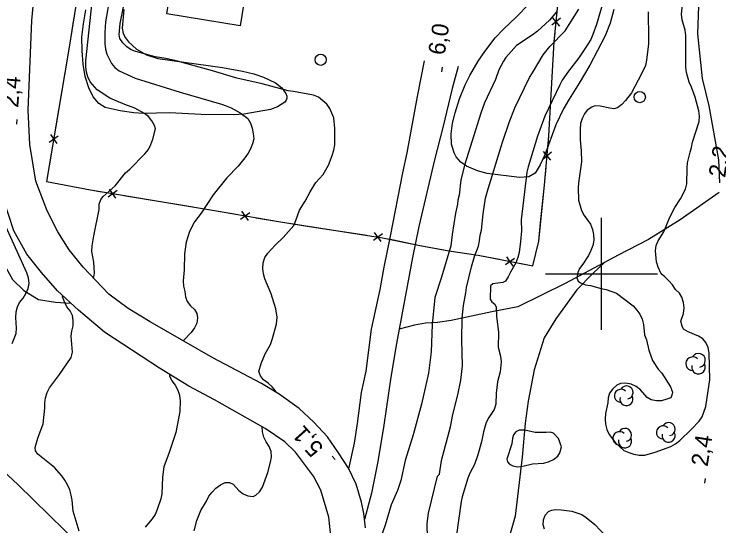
# Model space of a CAD drawing. Extents: x 282461 to 284471, y 5554090 to 5557646.
# Drawn here: x 283095.1 to 283220.9, y 5556355 to 5556446.3 of the extents above; entities that cross this region are included whole.
import ezdxf

# ---------------------------------------------------------------- set-up
doc = ezdxf.new("R2010")
doc.units = 0
for name, color, linetype in [('Niveau 1', 7, 'Continuous'), ('Niveau 19', 7, 'Continuous'), ('Niveau 2', 7, 'Continuous'), ('Niveau 21', 7, 'Continuous'), ('Niveau 22', 7, 'Continuous'), ('Niveau 27', 7, 'Continuous'), ('Niveau 3', 7, 'Continuous'), ('Niveau 31', 7, 'Continuous'), ('Niveau 36', 7, 'Continuous'), ('Niveau 37', 7, 'Continuous'), ('Niveau 44', 7, 'Continuous'), ('Niveau 61', 7, 'Continuous')]:
    doc.layers.add(name, color=color, linetype=linetype)

msp = doc.modelspace()

# ---------------------------------------------------------------- linework, layer by layer
at = {"layer": 'Niveau 1'}
for points in [[(283139.6, 5556399.99), (283139.47, 5556400.98), (283139.57, 5556401.96), (283139.85, 5556402.9), (283140.36, 5556403.71), (283141.68, 5556405.12), (283143.12, 5556406.47), (283145.01, 5556408.64), (283145.4, 5556409.52), (283146.02, 5556411.38), (283147.05, 5556412.96), (283147.95, 5556414.65), (283148.98, 5556416.29), (283150.3, 5556417.75), (283151.21, 5556419.39), (283151.88, 5556421.14), (283152.16, 5556422.07), (283152.33, 5556423), (283152.35, 5556425.96), (283152.15, 5556427.81), (283151.44, 5556429.49), (283150.9, 5556430.3), (283149.44, 5556431.5), (283148.56, 5556431.89), (283144.96, 5556432.55), (283144.03, 5556432.65), (283139.37, 5556433.88), (283134.83, 5556434.93), (283130.52, 5556436.21), (283124, 5556438), (283122.2, 5556438.44), (283120.28, 5556438.71), (283116.84, 5556439.65), (283115.97, 5556439.99), (283115.21, 5556440.51), (283114.5, 5556441.19), (283113.97, 5556442), (283113.85, 5556442.7), (283114, 5556444.67), (283115.48, 5556452.23)], [(283191.98, 5556446.78), (283190.72, 5556445.26), (283188.54, 5556443.32), (283187.79, 5556442.73), (283184.79, 5556440.72), (283182.9, 5556438.61), (283182.45, 5556437.97), (283181.65, 5556436.39), (283181.03, 5556434.7), (283179.11, 5556430.5), (283178.43, 5556428.64), (283175.58, 5556419.55), (283174.86, 5556416.76), (283174.54, 5556414.03), (283174.32, 5556413.15), (283174.27, 5556412.46), (283173.88, 5556410.83), (283173.29, 5556406.99), (283173.08, 5556405.02), (283171.41, 5556399.43)], [(283141.89, 5556378.8), (283141.76, 5556379.13), (283141.17, 5556379.82), (283140.46, 5556380.51), (283139.64, 5556381.08), (283139.06, 5556381.82), (283138.81, 5556382.58), (283139.2, 5556384.03), (283139.94, 5556385.72), (283140.85, 5556387.41), (283141.18, 5556388.29), (283141.96, 5556391.03), (283142.07, 5556392.24), (283141.82, 5556393.75), (283140.97, 5556396.41), (283139.84, 5556399.12), (283139.6, 5556399.99)], [(283171.41, 5556399.43), (283170.23, 5556395.76), (283169.71, 5556390.94), (283169.53, 5556386.06), (283169.11, 5556382.28), (283167.84, 5556376.76), (283166.34, 5556371.28), (283164.94, 5556366.68), (283164.12, 5556363.14), (283163.56, 5556361.33), (283162.43, 5556358.76), (283161.37, 5556355.15), (283160.69, 5556353.29), (283160.24, 5556352.41), (283159.21, 5556350.78), (283158.64, 5556350.02), (283157.83, 5556349.43), (283157.3, 5556349.13)], [(283127.25, 5556354.13), (283127.69, 5556355.99), (283128.43, 5556357.8), (283129.45, 5556359.43), (283129.85, 5556360.31), (283130.42, 5556361.07), (283131.11, 5556361.77), (283131.91, 5556362.36), (283132.78, 5556362.78), (283133.53, 5556362.79), (283134.18, 5556362.5), (283135.23, 5556361.36), (283136, 5556360.73), (283136.81, 5556360.39), (283137.74, 5556360.28), (283138.26, 5556360.52), (283138.89, 5556361.11), (283139.41, 5556361.93), (283140.36, 5556364.55), (283140.86, 5556366.41), (283141.02, 5556367.34), (283140.96, 5556368.33), (283140.6, 5556369.19), (283140.07, 5556370), (283139.65, 5556370.86), (283139.46, 5556371.79), (283139.39, 5556372.74)]]:
    msp.add_lwpolyline(points, dxfattribs=at)
at = {"layer": 'Niveau 19'}
for points in [[(283154.85, 5556365.23), (283155.86, 5556369.81), (283156.4, 5556373.3), (283157.1, 5556378.83), (283157.93, 5556382.61), (283158.89, 5556390.11), (283160.43, 5556397.2), (283161.14, 5556401.21), (283162.3, 5556406.74), (283164.49, 5556418.02), (283165.26, 5556421.56), (283167.11, 5556431.62), (283168.37, 5556438.01)], [(283174.36, 5556436.98), (283173.3, 5556433.08), (283171.65, 5556426.1), (283170.14, 5556420.34), (283167.33, 5556408.42), (283166.23, 5556402.9), (283163.39, 5556387.55), (283162.35, 5556381.56), (283161.11, 5556373.01), (283160.03, 5556366.5), (283158.93, 5556360.86), (283157.65, 5556356.17)]]:
    msp.add_lwpolyline(points, dxfattribs=at)
at = {"layer": 'Niveau 2'}
for points in [[(283201.53, 5556452.89), (283199.07, 5556444.49), (283198.45, 5556442.68), (283198.05, 5556441.81), (283197.03, 5556440.17), (283195.94, 5556438.53), (283194.11, 5556436.18), (283192.97, 5556434.54), (283192.51, 5556433.72), (283189.84, 5556428.11), (283188.55, 5556424.55), (283186.87, 5556419.07), (283186.65, 5556418.14), (283185.64, 5556409.64), (283185.67, 5556407.66), (283185.52, 5556405.74), (283185.25, 5556403.82), (283185.03, 5556402.89), (283184.69, 5556401.96), (283183.72, 5556400.32), (283183.32, 5556399.44), (283182.81, 5556398.68), (283182.35, 5556398.44), (283180.55, 5556398.19), (283180.14, 5556397.84), (283180.11, 5556395.51), (283180.41, 5556394.99), (283180.94, 5556394.59), (283181.18, 5556394.07), (283181.2, 5556392.44), (283181.58, 5556389.54), (283181.55, 5556386.93), (283181.92, 5556385.3), (283182.05, 5556384.32), (283181.89, 5556382.51), (283181.39, 5556380.71), (283181.18, 5556378.73), (283181.09, 5556376.75), (283180.81, 5556375.82), (283179.84, 5556374.35), (283179.38, 5556373.48), (283178.88, 5556371.84), (283178.55, 5556370.04), (283177.88, 5556367.71), (283177.32, 5556366.01), (283176.47, 5556364.43), (283176.13, 5556363.56), (283175.12, 5556360.23), (283174.9, 5556359.36), (283174.04, 5556353.02)], [(283109.13, 5556399.2), (283109.32, 5556399.41), (283109.43, 5556400.11), (283109.29, 5556402.08), (283108.98, 5556404), (283109.03, 5556404.99), (283109.3, 5556406.79), (283110.29, 5556411.45), (283110.28, 5556412.44), (283110.56, 5556413.26), (283111.01, 5556413.78), (283113.14, 5556415.73), (283114.98, 5556418.01), (283115.72, 5556418.66), (283118.42, 5556421.42), (283119.05, 5556422.19), (283119.51, 5556423.06), (283119.85, 5556424), (283120.35, 5556425.86), (283120.17, 5556426.44), (283119.69, 5556427.31), (283119.1, 5556428.06), (283118.34, 5556428.63), (283116.64, 5556429.54), (283114.83, 5556430.22), (283112.2, 5556431.35), (283109.92, 5556432.83), (283108.68, 5556434.27), (283108.26, 5556435.14), (283108.02, 5556436.01), (283107.89, 5556437), (283107.88, 5556437.98), (283109.4, 5556451.95)], [(283211.66, 5556377.66), (283210.67, 5556377.36), (283209.8, 5556377.35), (283208.87, 5556377.51), (283208.16, 5556377.91), (283206.93, 5556379.29), (283206.16, 5556379.92), (283205.29, 5556380.32), (283204.35, 5556380.49), (283203.36, 5556380.42), (283202.73, 5556380.12), (283201.98, 5556379.47), (283201.41, 5556378.71), (283201.18, 5556377.89), (283201.08, 5556376.96), (283200.69, 5556375.09), (283200.65, 5556374.1), (283200.72, 5556373.17), (283200.96, 5556372.25), (283201.32, 5556371.32), (283202.5, 5556369.82), (283203.97, 5556368.5), (283204.85, 5556368.1), (283205.78, 5556367.82), (283206.71, 5556367.66), (283207.7, 5556367.67), (283209.56, 5556368.21), (283212.34, 5556369.18), (283213.21, 5556369.65), (283213.96, 5556370.24), (283216.03, 5556372.3), (283217.41, 5556373.71), (283217.98, 5556374.48), (283218.6, 5556376.34), (283219.03, 5556379.14), (283219.3, 5556381.06), (283219.18, 5556385.89), (283219.05, 5556386.88), (283218.64, 5556387.75), (283218.05, 5556388.38), (283217.29, 5556388.89), (283215.47, 5556389.63), (283214.65, 5556390.14), (283214.36, 5556390.66), (283214.17, 5556391.53), (283214.62, 5556392.93), (283214.72, 5556393.92), (283214.6, 5556394.91), (283214.35, 5556395.84), (283213.88, 5556396.53), (283213.17, 5556397.22), (283212.64, 5556398.03), (283211.99, 5556398.78), (283211.29, 5556399.47), (283210.64, 5556399.98), (283210.1, 5556401.2), (283209.8, 5556402.13), (283209.6, 5556404.1), (283209.77, 5556405.04), (283210.1, 5556405.91), (283211.13, 5556407.49), (283212.21, 5556410.12), (283213.06, 5556411.82), (283214.09, 5556413.4), (283215, 5556415.1), (283215.22, 5556416.03), (283215.25, 5556418.83), (283215.35, 5556419.82), (283215.79, 5556421.68), (283216.08, 5556422.56), (283216.24, 5556423.49), (283217.42, 5556427.17), (283217.46, 5556428.16), (283217.34, 5556429.09), (283216.73, 5556431.52), (283216.07, 5556433.32), (283215.65, 5556434.19), (283215.16, 5556435.93), (283215.04, 5556436.8), (283215.03, 5556442.5), (283214.9, 5556443.48), (283214.41, 5556445.34), (283214.28, 5556446.33), (283214.75, 5556450.99)], [(283112.18, 5556449.44), (283111.42, 5556444.96), (283111.27, 5556443.05), (283111.29, 5556441.07), (283111.42, 5556440.09), (283111.66, 5556439.22), (283112.44, 5556437.54), (283113.09, 5556436.8), (283113.85, 5556436.22), (283116.71, 5556434.92), (283124.75, 5556432.4), (283132.1, 5556430.28), (283132.97, 5556430), (283133.85, 5556429.6), (283135.43, 5556428.75), (283136.83, 5556427.72), (283137.31, 5556426.91), (283137.61, 5556425.98), (283137.79, 5556425.06), (283137.86, 5556424.07), (283137.64, 5556423.2), (283137.3, 5556422.32), (283136.85, 5556421.5), (283136.28, 5556420.68), (283135.07, 5556419.22), (283133.07, 5556417.1), (283130.6, 5556414.11), (283128.49, 5556410.84)], [(283168.91, 5556352.76), (283168.87, 5556355.43), (283169.09, 5556357.3), (283170.69, 5556363.88), (283171.04, 5556364.23), (283171.41, 5556366.67), (283173.03, 5556372.73), (283173.41, 5556374.88), (283174.35, 5556378.44), (283174.85, 5556381), (283175.16, 5556383.61), (283175.05, 5556388.2), (283175.07, 5556392.09), (283175.33, 5556394.36), (283175.77, 5556396.63), (283175.87, 5556397.56), (283176.76, 5556401.23), (283177.32, 5556403.09), (283177.99, 5556404.96), (283178.21, 5556405.89), (283178.32, 5556406.88), (283178.54, 5556407.81), (283178.85, 5556410.72), (283179.29, 5556413.51), (283179.73, 5556415.14), (283182.3, 5556423.47), (283183.48, 5556427.03), (283184.5, 5556429.6), (283187.11, 5556435.03), (283187.68, 5556435.85), (283189.56, 5556439.06), (283190.76, 5556440.59), (283193.46, 5556443.35), (283195.91, 5556447.21)], [(283208.34, 5556446.72), (283208.4, 5556442.01), (283208.35, 5556441.02), (283208.04, 5556438.11), (283207.82, 5556437.18), (283207.14, 5556435.66), (283205.31, 5556432.32), (283204.28, 5556430.91), (283203.59, 5556430.21), (283202.84, 5556429.62), (283202.21, 5556429.44), (283201.45, 5556429.54), (283199.76, 5556429.93), (283198.77, 5556429.98), (283198.25, 5556429.74), (283197.44, 5556429.21), (283196.92, 5556428.56), (283196.52, 5556427.74), (283196.24, 5556426.81), (283196.14, 5556425.82), (283196.16, 5556423.9), (283196.36, 5556421.92), (283196.38, 5556420.01), (283195.85, 5556416.22), (283195.8, 5556415.35), (283195.88, 5556413.14), (283196.43, 5556411.28), (283196.9, 5556410.41), (283198.03, 5556408.86), (283198.39, 5556407.93), (283198.57, 5556407), (283198.58, 5556406.01), (283198.42, 5556405.08), (283198.08, 5556404.15), (283197.63, 5556403.27), (283196.66, 5556401.74), (283196.02, 5556400.98), (283195.74, 5556400.22), (283195.58, 5556399.29), (283195.82, 5556398.71), (283196.23, 5556398.42), (283197.11, 5556398.03), (283198.04, 5556397.92), (283199.91, 5556397.36), (283200.84, 5556397.2), (283202.65, 5556396.58), (283205.64, 5556394.29), (283206.29, 5556393.54), (283206.83, 5556392.79), (283207.24, 5556391.92), (283207.49, 5556390.99), (283207.68, 5556389.13), (283207.99, 5556388.21), (283208.41, 5556386.41), (283209.08, 5556384.55), (283210.08, 5556382.99), (283210.73, 5556382.25), (283212.33, 5556379.82), (283212.63, 5556378.89), (283212.52, 5556378.37), (283212.35, 5556377.9), (283211.66, 5556377.66)], [(283128.49, 5556410.84), (283127.29, 5556409.26), (283126.38, 5556407.56), (283125.82, 5556405.64), (283125.5, 5556403.55), (283125.42, 5556400.7), (283125.27, 5556398.78), (283125.34, 5556397.79), (283125.58, 5556396.87), (283125.71, 5556395.88), (283126.01, 5556395.07), (283126.6, 5556394.32), (283127.3, 5556393.64), (283127.72, 5556392.94), (283127.84, 5556392.13), (283127.68, 5556391.2), (283127.28, 5556390.38), (283126.71, 5556389.56), (283125.45, 5556388.21), (283125.25, 5556388.05)], [(283094.73, 5556387.55), (283095.46, 5556389.36), (283095.51, 5556390.3), (283095.37, 5556392.21), (283095.47, 5556393.2), (283095.7, 5556394.14), (283096.04, 5556394.9), (283096.67, 5556395.66), (283097.18, 5556396.48), (283097.58, 5556397.36), (283097.74, 5556398.29), (283097.67, 5556399.28), (283097.37, 5556400.2), (283093.07, 5556409.64)], [(283105.01, 5556361.47), (283104.59, 5556362.34), (283104.11, 5556363.2), (283103.58, 5556363.95), (283102.28, 5556365.45), (283099.29, 5556367.8), (283098.88, 5556368.43), (283098.81, 5556369.01), (283099.32, 5556370.7), (283100.27, 5556373.21), (283100.59, 5556376.01), (283100.58, 5556376.94), (283100.69, 5556377.87), (283100.96, 5556378.8), (283101.42, 5556379.68), (283103.19, 5556382.02), (283105.25, 5556385.07), (283105.53, 5556386), (283105.26, 5556388.85), (283105.37, 5556389.78), (283105.65, 5556390.71), (283105.64, 5556391.7), (283105.51, 5556392.57), (283105.09, 5556393.38), (283104.5, 5556394.13), (283104.09, 5556394.99), (283103.73, 5556395.92), (283103.75, 5556396.14)], [(283122.76, 5556382.13), (283122.85, 5556381.8), (283123.27, 5556380.93), (283123.86, 5556380.12), (283124.34, 5556379.26), (283124.64, 5556378.33), (283124.71, 5556377.35), (283124.67, 5556375.43), (283123.96, 5556371.71), (283122.78, 5556368.15), (283121.82, 5556365.58), (283121.56, 5556363.72), (283121.47, 5556360.76), (283121.25, 5556359.83), (283120.64, 5556357.96), (283120.24, 5556357.09), (283119.73, 5556356.27), (283118.47, 5556354.8)], [(283192.32, 5556370.6), (283191.38, 5556371.58), (283190.8, 5556371.75), (283190.1, 5556371.68), (283188.12, 5556371.72), (283186.26, 5556372.1), (283185.27, 5556372.09), (283184.69, 5556371.79), (283184.24, 5556371.26), (283184.07, 5556370.68), (283183.96, 5556369.69), (283183.07, 5556366.95), (283183.19, 5556366.43), (283183.54, 5556366.03), (283184.13, 5556365.74), (283185.06, 5556365.58), (283185.93, 5556365.7), (283187.67, 5556366.13), (283189.64, 5556366.21), (283190.51, 5556366.45), (283191.38, 5556366.87), (283192.19, 5556367.46), (283192.53, 5556368.05), (283192.81, 5556369.15), (283192.32, 5556370.6)], [(283106.72, 5556354.11), (283105.63, 5556357.64), (283105.43, 5556359.61), (283105.25, 5556360.54), (283105.01, 5556361.47)], [(283189.78, 5556354.47), (283189.54, 5556355.23), (283189.59, 5556356.1), (283189.93, 5556356.92), (283190.5, 5556357.62), (283191.02, 5556357.86), (283191.77, 5556357.93), (283192.76, 5556357.88), (283194.68, 5556357.67), (283196.49, 5556357.05), (283197.26, 5556356.53), (283198.78, 5556355.27), (283200.84, 5556353.15)]]:
    msp.add_lwpolyline(points, dxfattribs=at)
at = {"layer": 'Niveau 21'}
for points in [[(283115.47, 5556393.84), (283111.99, 5556396.35), (283107.38, 5556401.17), (283104.88, 5556404.27), (283102.86, 5556407.5), (283101, 5556411.26), (283098.95, 5556416.52), (283097.88, 5556423.08), (283097.59, 5556429.18), (283098.27, 5556445.18), (283099.4, 5556457.12), (283100.21, 5556467.36), (283101.58, 5556479.12), (283102.81, 5556487.92), (283103.25, 5556499.33), (283103.32, 5556503.52)], [(283148.54, 5556363.91), (283145.32, 5556368.21), (283143.44, 5556370.05), (283139.93, 5556372.41), (283130.87, 5556377.54), (283126.3, 5556379.96), (283121.03, 5556383.19), (283111.19, 5556389.58), (283106.6, 5556393.53), (283102.84, 5556396.94), (283099.94, 5556400.25), (283097.34, 5556403.5), (283095.02, 5556407.68), (283092.26, 5556415.87), (283091.68, 5556421.04), (283091.58, 5556426.83), (283092.49, 5556438.14), (283092.81, 5556444.42), (283093.02, 5556451.28), (283095.14, 5556473.81), (283097.21, 5556489.25), (283097.42, 5556494.5), (283097.43, 5556498.98), (283096.91, 5556503.1)], [(283157.84, 5556354.69), (283157.51, 5556357.23), (283157.14, 5556359.26), (283156.17, 5556362.5), (283154.81, 5556365.33), (283153.03, 5556368.09), (283151.03, 5556370.91), (283148.56, 5556373.61), (283145.98, 5556375.96), (283142.4, 5556378.52), (283139.23, 5556380.45), (283130.57, 5556385.04), (283119.35, 5556391.45), (283115.47, 5556393.84)], [(283151.66, 5556353.27), (283151.28, 5556356.58), (283149.84, 5556361.42), (283148.54, 5556363.91)]]:
    msp.add_lwpolyline(points, dxfattribs=at)
at = {"layer": 'Niveau 22'}
for points in [[(283223.1, 5556509.9), (283220.81, 5556497.09), (283219.71, 5556491.85), (283218.7, 5556488.69), (283216.11, 5556481.69), (283214.77, 5556476.32), (283214.35, 5556472.48), (283214.64, 5556467.83), (283216.48, 5556459.35), (283217.26, 5556452.85), (283217.32, 5556447.73), (283217.14, 5556442.84), (283217.94, 5556434.83), (283219.16, 5556429.96), (283220.9, 5556420.32), (283221.06, 5556416.25)], [(283071.71, 5556452.49), (283073.29, 5556447.95), (283076.26, 5556440.55), (283079.45, 5556433.5), (283083.58, 5556423.89), (283090.46, 5556408.24), (283092.98, 5556402.22), (283094.79, 5556398.99), (283096.81, 5556397.04), (283099.41, 5556395.45), (283102.49, 5556394.92), (283105.22, 5556394.78)], [(283220.97, 5556414.51), (283214.05, 5556409.65), (283208.39, 5556406.1), (283202.95, 5556403.36), (283193.47, 5556398.26), (283185.04, 5556394.11), (283180.4, 5556393.25), (283173.13, 5556391.7), (283170.7, 5556391.33), (283168.52, 5556391.21), (283166.56, 5556390.85), (283163.87, 5556390.14)], [(283106.95, 5556351.5), (283095.73, 5556362.39), (283092.2, 5556365.6), (283087.24, 5556370.3), (283082.37, 5556375.93), (283078.62, 5556378.45), (283071.03, 5556383.26), (283066.18, 5556385.78), (283061.29, 5556388.52), (283051.89, 5556392.5), (283048.3, 5556394.68), (283043.89, 5556397.19), (283035.48, 5556401.16), (283031.47, 5556402.61), (283027.28, 5556403.59), (283023.03, 5556403.59), (283019.49, 5556403.6), (283016.67, 5556403.51), (283014.15, 5556403.67), (283009.08, 5556405.23)], [(283200.66, 5556402.13), (283198.45, 5556400.08), (283195.57, 5556397.14), (283191.8, 5556392), (283189.75, 5556388.6), (283187.96, 5556382.89), (283186.86, 5556377.3), (283186.33, 5556373.34), (283185.82, 5556367.3), (283184.54, 5556356.78), (283181.52, 5556346.16), (283179.94, 5556341.36), (283178.71, 5556336.8), (283177.13, 5556332.72), (283175.42, 5556330.37), (283172.91, 5556327.24), (283170.61, 5556325.26), (283167.62, 5556323.39), (283163.47, 5556322), (283158.96, 5556320.81), (283156.54, 5556320.34), (283152.28, 5556318.71)]]:
    msp.add_lwpolyline(points, dxfattribs=at)
at = {"layer": 'Niveau 27'}
for points in [[(283202.21, 5556447.14), (283201.51, 5556444.7), (283200.61, 5556442.46), (283197.88, 5556437.24), (283195.99, 5556434.03), (283194.19, 5556431.19), (283193.21, 5556429.41), (283191.84, 5556426.6), (283189.87, 5556421.24), (283189.05, 5556419.44), (283188.15, 5556417.95), (283187.02, 5556417.31), (283185.34, 5556417.2), (283179.57, 5556417.92), (283177.83, 5556418.37), (283175.84, 5556419.19), (283174.88, 5556419.92), (283174, 5556420.9), (283173.65, 5556421.56), (283173.2, 5556423.14), (283173.12, 5556425), (283173.39, 5556426.91), (283173.83, 5556428.7), (283174.61, 5556431.25), (283175.63, 5556433.73), (283176.46, 5556435.39), (283177.96, 5556437.95), (283179.12, 5556439.64), (283181.01, 5556442.11), (283182.46, 5556443.67), (283184.78, 5556445.88), (283186.98, 5556448.13)], [(283114.65, 5556447.19), (283114.37, 5556443.83), (283114.55, 5556442.9), (283114.95, 5556442.08), (283115.48, 5556441.39), (283116.94, 5556440.09), (283118.71, 5556439.08), (283120.73, 5556438.43), (283132.28, 5556436.8), (283135.88, 5556436.18), (283137.9, 5556435.66), (283139.61, 5556435.07), (283141.74, 5556434.06), (283142.86, 5556433.18), (283143.63, 5556432.16), (283143.8, 5556431.71), (283143.81, 5556431.32), (283143.68, 5556430.98), (283143.42, 5556430.65), (283142.12, 5556429.78), (283140.86, 5556429.35), (283136.08, 5556428.49), (283134.31, 5556428.37), (283128.49, 5556428.42), (283122.8, 5556428.74), (283118.19, 5556428.6), (283116.45, 5556428.71), (283114, 5556429.09), (283111.34, 5556429.7), (283110.2, 5556430.42), (283109.21, 5556431.57), (283108.4, 5556433.18), (283107.78, 5556435.21), (283107.42, 5556437.41), (283107.21, 5556439.81), (283107.17, 5556442.21), (283107.45, 5556444.61), (283107.9, 5556447.08)]]:
    msp.add_lwpolyline(points, dxfattribs=at)
at = {"layer": 'Niveau 3'}
for p, q in [((283171.47, 5556436.06), (283171.59, 5556436.85)), ((283095.54, 5556426.71), (283095.6, 5556427.51)), ((283152.39, 5556366.86), (283151.86, 5556367.45)), ((283218.44, 5556362.67), (283218.56, 5556363.46))]:
    msp.add_line(p, q, dxfattribs=at)
at = {"layer": 'Niveau 31'}
msp.add_lwpolyline([(283135.42, 5556444.26), (283122.36, 5556446.37), (283123.56, 5556453.8), (283136.62, 5556451.69), (283135.42, 5556444.26)], dxfattribs=at)
at = {"layer": 'Niveau 36'}
for centre in [(283149.83, 5556438.2), (283206.81, 5556431.53)]:
    msp.add_circle(centre, 1, dxfattribs=at)
at = {"layer": 'Niveau 37'}
for p, q in [((283192.66, 5556445.62), (283191.11, 5556444.35)), ((283192.51, 5556444.21), (283191.25, 5556445.76)), ((283101.33, 5556423.48), (283102.96, 5556424.64)), ((283101.57, 5556424.87), (283102.73, 5556423.24)), ((283191.03, 5556421.68), (283189.49, 5556420.4)), ((283190.9, 5556420.27), (283189.62, 5556421.81)), ((283113.26, 5556413.5), (283112.1, 5556415.13)), ((283111.86, 5556413.74), (283113.49, 5556414.9)), ((283135.53, 5556409.77), (283137.17, 5556410.92)), ((283136.92, 5556409.52), (283135.77, 5556411.16)), ((283159.24, 5556405.99), (283160.86, 5556407.17)), ((283160.64, 5556405.77), (283159.46, 5556407.39)), ((283182.81, 5556401.65), (283184.47, 5556402.77)), ((283184.2, 5556401.38), (283183.08, 5556403.04))]:
    msp.add_line(p, q, dxfattribs=at)
for points in [[(283107.29, 5556455.36), (283104.91, 5556440.47), (283100.87, 5556416.45)], [(283100.87, 5556416.45), (283108.69, 5556414.98), (283130.14, 5556411.42), (283142.63, 5556409.25), (283160.89, 5556406.45), (283167.51, 5556405.08), (283172.74, 5556404.1), (283177.94, 5556403.32), (283187.74, 5556401.41), (283188.79, 5556405.84), (283189.77, 5556415.84), (283190.6, 5556424.62), (283191.52, 5556441.4), (283192.31, 5556449.24)], [(283105.76, 5556445.76), (283104.91, 5556440.47), (283104.14, 5556435.89)], [(283191.06, 5556433.01), (283191.52, 5556441.4), (283191.68, 5556442.99)], [(283104.14, 5556435.89), (283102.48, 5556426.03)], [(283190.45, 5556423.03), (283190.6, 5556424.62), (283191.06, 5556433.01)], [(283101.82, 5556422.08), (283100.87, 5556416.45)], [(283189.11, 5556409.1), (283189.77, 5556415.84), (283190.07, 5556419.05)], [(283100.87, 5556416.45), (283108.69, 5556414.98), (283110.71, 5556414.65)], [(283114.65, 5556413.99), (283124.52, 5556412.35)], [(283124.52, 5556412.35), (283130.14, 5556411.42), (283134.38, 5556410.68)], [(283138.32, 5556410), (283142.63, 5556409.25), (283148.19, 5556408.4)], [(283185.61, 5556401.83), (283187.74, 5556401.41), (283188.79, 5556405.84), (283189.11, 5556409.1)], [(283148.19, 5556408.4), (283158.07, 5556406.88)], [(283162.02, 5556406.22), (283167.51, 5556405.08), (283171.82, 5556404.27)], [(283171.82, 5556404.27), (283172.74, 5556404.1), (283177.94, 5556403.32), (283181.68, 5556402.59)]]:
    msp.add_lwpolyline(points, dxfattribs=at)
at = {"layer": 'Niveau 44'}
for centre, radius, start, end in [((283216.25, 5556383.96), 1.22, 44.1154, 269.804), ((283217.3, 5556384.57), 1.22, 282.2692, 149.7263), ((283217.3, 5556383.35), 1.22, 166.9369, 29.6212), ((283204.44, 5556378.83), 1.17, 282.2692, 149.7263), ((283203.44, 5556378.24), 1.17, 44.1154, 269.804), ((283204.44, 5556377.66), 1.17, 166.9369, 29.6212), ((283204.18, 5556371.26), 1.17, 282.2692, 149.7263), ((283210.96, 5556371.71), 1.17, 44.1154, 269.804), ((283211.96, 5556372.29), 1.17, 282.2692, 149.7263), ((283203.18, 5556370.68), 1.17, 44.1154, 269.804), ((283211.96, 5556371.12), 1.17, 166.9369, 29.6212), ((283204.18, 5556370.1), 1.17, 166.9369, 29.6212)]:
    msp.add_arc(centre, radius, start, end, dxfattribs=at)
at = {"layer": 'Niveau 61'}
for points in [[(283200, 5556390), (283200, 5556410)], [(283190, 5556400), (283210, 5556400)]]:
    msp.add_lwpolyline(points, dxfattribs=at)

# ---------------------------------------------------------------- texts
at = {"layer": 'Niveau 3'}
for s, rotation, p in [('6,0  ', 81.0957, (283171.95, 5556438.9)), ('2,4  ', 85.559, (283095.8, 5556429.58)), ('2,2  ', 81.0957, (283222.04, 5556417.07)), ('5,1  ', 132.0771, (283150.49, 5556369.02)), ('2,4  ', 81.0957, (283218.92, 5556365.51))]:
    msp.add_text(s, height=3, rotation=rotation, dxfattribs=at).set_placement(p)

doc.saveas('drawing.dxf')
